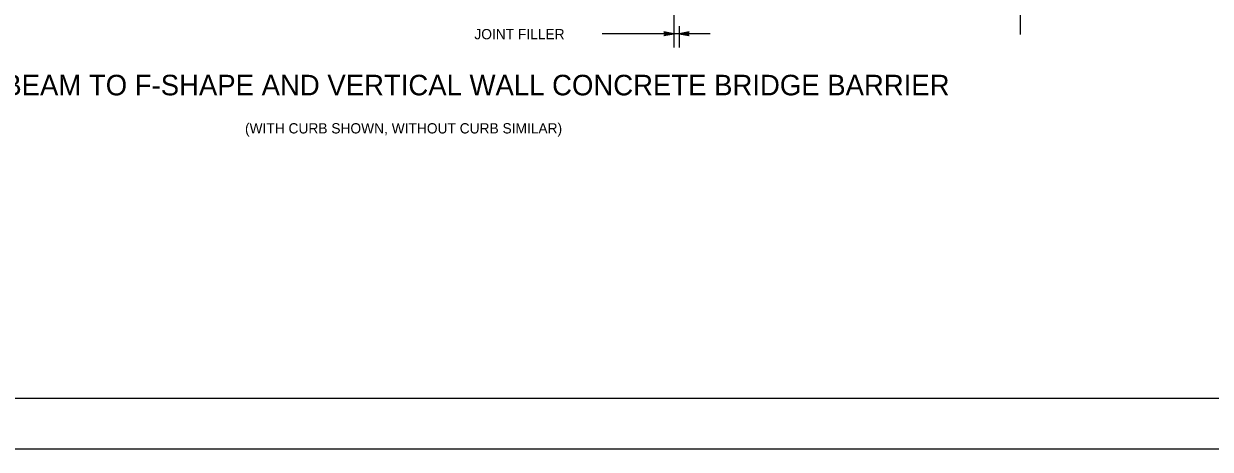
# Model space of a CAD drawing. Extents: x 632007860 to 635435983, y 295418622 to 297794622.
# Drawn here: x 633047395 to 633398975, y 295418622 to 295544732 of the extents above; entities that cross this region are included whole.
import ezdxf

# ---------------------------------------------------------------- set-up
doc = ezdxf.new("R2010")
doc.units = 0
for name, color, linetype in [('1', 7, 'Continuous'), ('PLT-BNDY', 7, 'Continuous'), ('S-DETL-DIMS', 7, 'Continuous'), ('S-DETL-T120', 7, 'Continuous'), ('S-DETL-T240', 7, 'Continuous')]:
    doc.layers.add(name, color=color, linetype=linetype)

msp = doc.modelspace()

# ---------------------------------------------------------------- linework, layer by layer
at = {"layer": '1'}
msp.add_line((633674860, 295433622), (632888860, 295433622), dxfattribs=at)
at = {"layer": 'PLT-BNDY'}
msp.add_lwpolyline([(632848860, 296012622), (633689860, 296012622), (633689860, 295418622), (632848860, 295418622)], close=True, dxfattribs=at)
at = {"layer": 'S-DETL-DIMS'}
for p, q in [((633342791, 295541553), (633342791, 295625217)), ((633240047, 295581795), (633240047, 295537638)), ((633241642, 295544053), (633241642, 295537638)), ((633250815, 295541758), (633218810, 295541758))]:
    msp.add_line(p, q, dxfattribs=at)
for points in [[(633240047, 295541758), (633237088, 295542313), (633237202, 295542234), (633237316, 295542155), (633237375, 295542055), (633237434, 295541956), (633237451, 295541857), (633237468, 295541758), (633237451, 295541659), (633237434, 295541559), (633237375, 295541460), (633237316, 295541361), (633237202, 295541282), (633237088, 295541203), (633240047, 295541758), (633237202, 295541282), (633237316, 295541361), (633240047, 295541758), (633237375, 295541460), (633237434, 295541559), (633240047, 295541758), (633237451, 295541659), (633237468, 295541758), (633240047, 295541758), (633237451, 295541857), (633237434, 295541956), (633240047, 295541758), (633237375, 295542055), (633237316, 295542155), (633240047, 295541758), (633237202, 295542234)], [(633241642, 295541758), (633244601, 295541203), (633244487, 295541282), (633244373, 295541361), (633244314, 295541460), (633244256, 295541559), (633244239, 295541659), (633244222, 295541758), (633244239, 295541857), (633244256, 295541956), (633244314, 295542055), (633244373, 295542155), (633244487, 295542234), (633244601, 295542313), (633241642, 295541758), (633244487, 295542234), (633244373, 295542155), (633241642, 295541758), (633244314, 295542055), (633244256, 295541956), (633241642, 295541758), (633244239, 295541857), (633244222, 295541758), (633241642, 295541758), (633244239, 295541659), (633244256, 295541559), (633241642, 295541758), (633244314, 295541460), (633244373, 295541361), (633241642, 295541758), (633244487, 295541282)]]:
    msp.add_lwpolyline(points, dxfattribs=at)

# ---------------------------------------------------------------- texts
at = {"layer": 'S-DETL-T120'}
for s, p in [('JOINT FILLER', (633180927, 295540120)), ('(WITH CURB SHOWN, WITHOUT CURB SIMILAR)', (633112957, 295512211))]:
    msp.add_text(s, height=3048.07, dxfattribs=at).set_placement(p)
at = {"layer": 'S-DETL-T240'}
msp.add_text('ELEVATION VIEW FOR THRIE-BEAM TO F-SHAPE AND VERTICAL WALL CONCRETE BRIDGE BARRIER', height=6096, dxfattribs=at).set_placement((632923586, 295523503))

doc.saveas('drawing.dxf')
